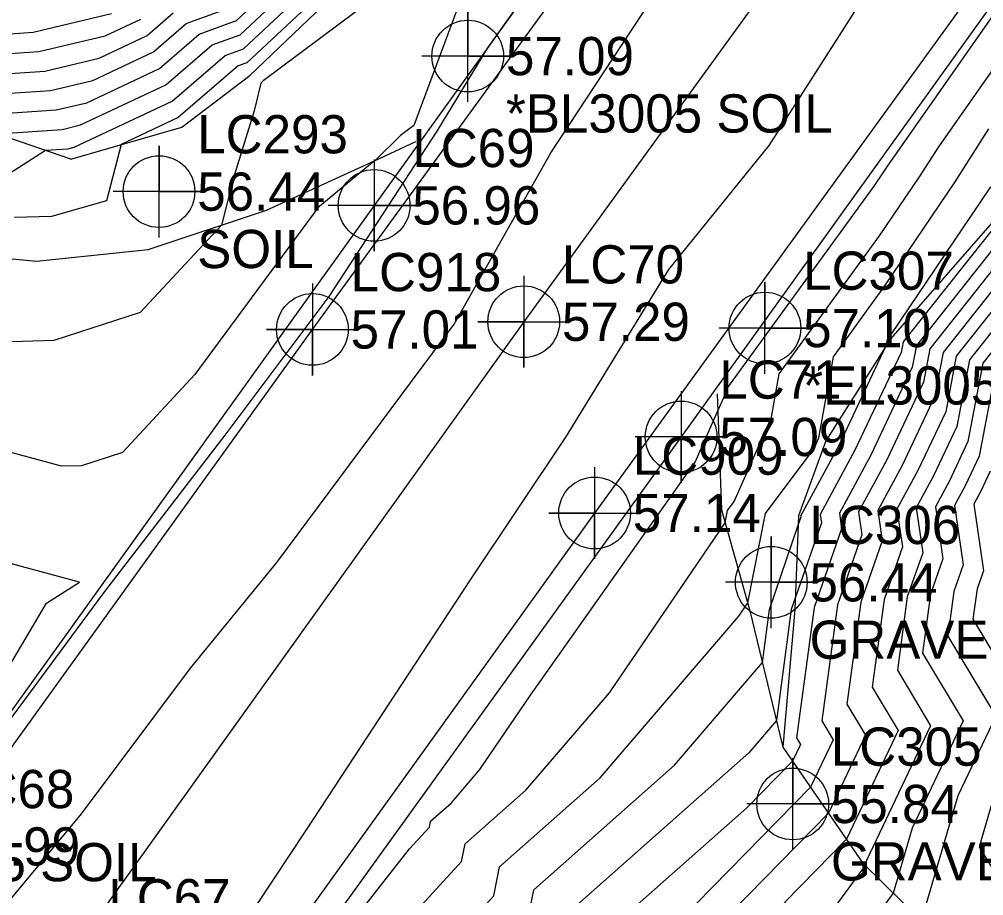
# Model space of a CAD drawing. Extents: x 2188792 to 2191981, y 386090 to 389710.
# Drawn here: x 2189752.4 to 2189815.5, y 387090.8 to 387148.1 of the extents above; entities that cross this region are included whole.
import ezdxf

# ---------------------------------------------------------------- set-up
doc = ezdxf.new("R2010")
doc.units = 0
for name, color, linetype in [('DTM Contours Major', 7, 'Continuous'), ('DTM Contours Minor', 7, 'Continuous'), ('Exist Roads EOP', 7, 'Continuous'), ('Exist Roads EOP Cogo Elevation', 7, 'Continuous'), ('Exist Roads EOP Cogo Number', 7, 'Continuous'), ('Exist Roads EOP Cogo Point CELL', 7, 'Continuous'), ('Exist Roads EOT', 7, 'Continuous'), ('Exist Roads EOT Cogo Elevation', 7, 'Continuous'), ('Exist Roads EOT Cogo Number', 7, 'Continuous'), ('Exist Roads EOT Cogo Point CELL', 7, 'Continuous'), ('Exist Roads Soil Cogo Comment', 7, 'Continuous'), ('Exist Roads Soil Cogo Elevation', 7, 'Continuous'), ('Exist Roads Soil Cogo Number', 7, 'Continuous'), ('Exist Roads Soil Cogo Point CELL', 7, 'Continuous'), ('PH Exist DTM Breakline', 7, 'Continuous')]:
    doc.layers.add(name, color=color, linetype=linetype)

msp = doc.modelspace()

# ---------------------------------------------------------------- linework, layer by layer
at = {"layer": 'DTM Contours Major'}
for points in [[(2189750.977, 387056.76), (2189764.817, 387076.56), (2189765.17, 387077.392), (2189765.959, 387078.254), (2189767.371, 387079.663), (2189773.725, 387088.569), (2189777.916, 387093.909), (2189779.211, 387095.322), (2189779.288, 387095.712), (2189780.643, 387096.912), (2189782.512, 387099.089), (2189785.828, 387103.954), (2189796.579, 387119.177), (2189798.068, 387122.523), (2189798.475, 387123.446), (2189798.539, 387123.804), (2189808.292, 387137.215), (2189808.919, 387138.142), (2189809.222, 387138.615), (2189825.593, 387161.988)], [(2189721.482, 387148.362), (2189726.288, 387145.836), (2189726.839, 387145.5), (2189727.06, 387145.442), (2189728.121, 387145.247), (2189733.724, 387143.03), (2189734.354, 387142.527), (2189735.651, 387141.838), (2189738.551, 387140.245), (2189741.995, 387138.526), (2189743.547, 387141.256), (2189743.535, 387141.974), (2189748.032, 387141.486), (2189747.817, 387140.899), (2189748.674, 387139.197), (2189750.94, 387140.639), (2189755.19, 387140.925), (2189756.391, 387141.211), (2189761.974, 387143.839), (2189765.008, 387146.456), (2189766.826, 387147.114), (2189773.531, 387153.39)], [(2189786.813, 387151.612), (2189783.005, 387146.264), (2189779.691, 387140.817), (2189772.632, 387130.009), (2189765.837, 387120.942), (2189757.898, 387110.63), (2189746.607, 387095.374)], [(2189729.712, 387148.254), (2189732.715, 387147.066), (2189737.318, 387146.805), (2189740.326, 387145.693), (2189743.791, 387146.044), (2189746.452, 387146.698), (2189751.18, 387147.134), (2189753.297, 387147.277), (2189758.422, 387148.496)], [(2189818.014, 387135.578), (2189811.058, 387126.809), (2189810.786, 387125.379), (2189808.066, 387119.62), (2189806.017, 387115.841), (2189806.165, 387114.826), (2189804.371, 387109.683), (2189803.213, 387101.149), (2189803.472, 387100.716), (2189802.955, 387099.63), (2189799.965, 387096.58), (2189790.532, 387088.231), (2189789.941, 387085.204), (2189789.202, 387084.501), (2189788.475, 387083.836), (2189781.976, 387078.894), (2189780.172, 387077.246), (2189776.768, 387075.899), (2189773.29, 387071.764), (2189771.533, 387069.923), (2189769.466, 387064.988), (2189766.872, 387062.269), (2189764.365, 387059.07), (2189762.119, 387054.93)], [(2189818.839, 387129.976), (2189815.396, 387125.636), (2189814.426, 387120.529), (2189813.21, 387117.954), (2189812.294, 387116.264), (2189812.789, 387112.864), (2189811.979, 387110.541), (2189811.456, 387106.687), (2189814.112, 387102.255), (2189810.785, 387095.259), (2189809.534, 387091.004), (2189805.828, 387085.965), (2189802.864, 387081.443), (2189800.235, 387080.671), (2189797.567, 387079.45), (2189791.562, 387078.572), (2189787.825, 387075.156), (2189785.311, 387074.293), (2189780.928, 387070.288), (2189776.899, 387066.066), (2189775.243, 387064.539), (2189771.214, 387060.317), (2189770.37, 387059.498), (2189766.477, 387054.529)], [(2189744.983, 387094.466), (2189754.174, 387109.948), (2189756.329, 387111.331), (2189738.842, 387116.035)]]:
    msp.add_lwpolyline(points, dxfattribs=at)
at = {"layer": 'DTM Contours Minor'}
for points in [[(2189757.992, 387056.32), (2189756.554, 387059.949), (2189764.468, 387071.271), (2189766.445, 387075.932), (2189768.945, 387078.662), (2189769.622, 387079.446), (2189770.648, 387080.179), (2189777.522, 387088.937), (2189781.313, 387093.073), (2189781.536, 387094.216), (2189785.504, 387097.728), (2189790.975, 387104.101), (2189798.548, 387115.211), (2189798.708, 387116.016), (2189799.145, 387116.599), (2189801.574, 387122.107), (2189802.082, 387124.936), (2189808.645, 387133.96), (2189811.25, 387137.817), (2189812.51, 387139.785), (2189824.983, 387157.591)], [(2189722.277, 387148.643), (2189727.161, 387146.077), (2189727.447, 387146.031), (2189728.439, 387145.848), (2189735.748, 387142.956), (2189736.015, 387142.941), (2189736.781, 387142.658), (2189742.063, 387140.022), (2189743.012, 387141.691), (2189743.004, 387142.129), (2189747.718, 387141.618), (2189748.249, 387141.748), (2189748.445, 387141.766), (2189754.812, 387142.196), (2189756.797, 387142.668), (2189761.567, 387144.913), (2189764.158, 387147.149), (2189766.602, 387148.033), (2189772.422, 387153.48)], [(2189782.697, 387153.311), (2189778.182, 387141.171), (2189777.328, 387140.532), (2189775.67, 387138.9), (2189775.625, 387138.872), (2189771.909, 387135.79), (2189763.877, 387124.896), (2189759.135, 387119.812), (2189756.465, 387118.94), (2189755.159, 387118.909), (2189742.855, 387122.218), (2189740.561, 387125.754), (2189735.342, 387126.467), (2189732.314, 387130.095), (2189730.02, 387132.28), (2189726.363, 387136.868), (2189724.921, 387138.651), (2189720.288, 387144.489), (2189720.246, 387144.54), (2189720.173, 387144.69), (2189715.063, 387147.924), (2189713.719, 387148.733)], [(2189749.093, 387136.371), (2189754.097, 387139.556), (2189755.569, 387139.655), (2189755.985, 387139.754), (2189762.381, 387142.765), (2189765.857, 387145.763), (2189767.049, 387146.195), (2189774.641, 387153.3)], [(2189775.75, 387153.21), (2189767.272, 387145.275), (2189766.707, 387145.071), (2189762.788, 387141.691), (2189759.051, 387139.932), (2189758.095, 387136.256), (2189754.495, 387135.223), (2189752.072, 387135.175)], [(2189809.4, 387152.406), (2189801.396, 387139.864), (2189794.846, 387131.758), (2189788.146, 387120.877), (2189781.876, 387111.472), (2189771.155, 387095.136), (2189767.896, 387090.241), (2189758.451, 387075.833), (2189755.214, 387070.994), (2189740.876, 387051.783), (2189738.057, 387047.608), (2189727.447, 387033.342), (2189723.289, 387027.488), (2189710.113, 387008.133), (2189707.688, 387004.715), (2189696.068, 386987.603)], [(2189776.906, 387150.507), (2189768.344, 387144.1), (2189768.195, 387143.953), (2189767.754, 387142.145), (2189766.397, 387137.754), (2189765.617, 387134.663), (2189760.295, 387128.956), (2189754.656, 387127.116), (2189751.896, 387127.049), (2189746.869, 387128.401), (2189745.932, 387129.846), (2189738.348, 387130.882), (2189733.947, 387136.153), (2189733.229, 387136.837), (2189730.13, 387140.726), (2189728.058, 387141.828), (2189727.492, 387142.28), (2189724.117, 387144.267), (2189721.928, 387144.836), (2189720.465, 387145.729), (2189716.902, 387147.984), (2189714.093, 387149.674)], [(2189696.907, 387017.785), (2189701.439, 387023.972), (2189711.162, 387037.242), (2189717.34, 387045.675), (2189728.32, 387060.015), (2189733.86, 387067.386), (2189739.131, 387074.278), (2189747.437, 387085.333), (2189756.453, 387096.182), (2189763.575, 387105.718), (2189769.232, 387112.608), (2189780.82, 387128.185), (2189787.157, 387139.391), (2189793.588, 387149.149)], [(2189723.868, 387149.206), (2189727.439, 387147.33), (2189728.375, 387147.18), (2189729.076, 387147.051), (2189734.232, 387145.011), (2189736.666, 387144.873), (2189741.845, 387142.959), (2189742.456, 387143.02), (2189747.351, 387144.223), (2189749.812, 387144.45), (2189754.054, 387144.736), (2189757.61, 387145.582), (2189760.752, 387147.061), (2189762.46, 387148.534)], [(2189724.663, 387149.488), (2189727.578, 387147.956), (2189728.84, 387147.755), (2189729.394, 387147.653), (2189733.474, 387146.038), (2189736.992, 387145.839), (2189741.086, 387144.326), (2189743.124, 387144.532), (2189746.901, 387145.46), (2189750.496, 387145.792), (2189753.676, 387146.007), (2189758.016, 387147.039), (2189760.345, 387148.135)], [(2189723.073, 387148.925), (2189727.3, 387146.703), (2189727.911, 387146.606), (2189728.757, 387146.45), (2189734.99, 387143.984), (2189736.341, 387143.907), (2189740.209, 387142.477), (2189742.131, 387141.518), (2189742.477, 387142.125), (2189742.474, 387142.285), (2189744.19, 387142.098), (2189747.8, 387142.986), (2189749.129, 387143.108), (2189754.433, 387143.466), (2189757.204, 387144.125), (2189761.159, 387145.987), (2189763.309, 387147.841), (2189766.379, 387148.952)], [(2189759.151, 387055.997), (2189762.508, 387062.186), (2189762.131, 387063.138), (2189764.119, 387065.982), (2189767.721, 387074.471), (2189769.273, 387076.167), (2189771.567, 387078.822), (2189775.039, 387081.303), (2189777.128, 387083.965), (2189783.415, 387090.825), (2189783.785, 387092.72), (2189790.365, 387098.543), (2189799.439, 387109.114), (2189800.025, 387109.974), (2189801.185, 387115.826), (2189804.36, 387120.058), (2189804.673, 387120.768), (2189805.625, 387126.067), (2189808.999, 387130.705), (2189813.581, 387137.493), (2189815.799, 387140.954)], [(2189760.14, 387055.641), (2189764.093, 387062.926), (2189764.718, 387063.724), (2189765.365, 387064.402), (2189766.961, 387068.213), (2189768.996, 387073.01), (2189769.602, 387073.672), (2189773.512, 387078.197), (2189776.52, 387080.347), (2189778.363, 387081.081), (2189780.054, 387082.615), (2189785.517, 387088.576), (2189786.034, 387091.223), (2189795.226, 387099.359), (2189800.987, 387106.07), (2189801.449, 387109.537), (2189803.322, 387115.057), (2189803.515, 387115.61), (2189803.506, 387115.672), (2189806.008, 387120.286), (2189809.104, 387126.842), (2189809.169, 387127.199), (2189809.352, 387127.451), (2189815.912, 387137.168)], [(2189817.849, 387136.698), (2189810.19, 387127.043), (2189810.058, 387126.35), (2189807.037, 387119.953), (2189804.762, 387115.756), (2189804.84, 387115.218), (2189803.141, 387110.346), (2189802.867, 387109.54), (2189801.901, 387102.288), (2189800.087, 387100.175), (2189788.283, 387089.727)], [(2189818.179, 387134.458), (2189811.925, 387126.574), (2189811.514, 387124.409), (2189809.095, 387119.286), (2189807.273, 387115.926), (2189807.49, 387114.433), (2189805.893, 387109.854), (2189804.861, 387102.256), (2189805.6, 387101.024), (2189804.127, 387097.927), (2189795.604, 387089.233), (2189792.781, 387086.735), (2189792.604, 387085.829), (2189789.977, 387083.329), (2189787.395, 387080.969), (2189783.365, 387077.905), (2189780.115, 387074.935), (2189778.004, 387074.1), (2189775.847, 387071.536), (2189772.799, 387068.341), (2189771.517, 387065.281), (2189767.949, 387061.541), (2189764.501, 387057.141)], [(2189818.344, 387133.337), (2189812.793, 387126.34), (2189812.242, 387123.439), (2189810.124, 387118.953), (2189808.528, 387116.01), (2189808.814, 387114.041), (2189807.414, 387110.026), (2189806.51, 387103.364), (2189807.728, 387101.332), (2189805.299, 387096.224), (2189796.921, 387087.678), (2189795.204, 387085.349), (2189792.554, 387083.871), (2189790.753, 387082.158), (2189786.315, 387078.103), (2189784.754, 387076.915), (2189780.058, 387072.624), (2189779.24, 387072.3), (2189778.405, 387071.307), (2189774.064, 387066.759), (2189773.568, 387065.573), (2189769.026, 387060.814), (2189764.637, 387055.213)], [(2189818.509, 387132.217), (2189813.661, 387126.105), (2189812.97, 387122.469), (2189811.153, 387118.62), (2189809.783, 387116.095), (2189810.139, 387113.649), (2189808.936, 387110.198), (2189808.158, 387104.472), (2189809.856, 387101.64), (2189806.471, 387094.521), (2189802.47, 387090.439), (2189797.757, 387084.047), (2189793.715, 387081.793), (2189792.226, 387081.112), (2189791.293, 387080.975), (2189785.973, 387076.114), (2189785.583, 387075.98), (2189780.162, 387071.027), (2189775.18, 387065.806), (2189774.923, 387065.569), (2189769.941, 387060.348), (2189769.81, 387060.221), (2189764.996, 387054.076)], [(2189818.674, 387131.097), (2189814.528, 387125.871), (2189813.698, 387121.499), (2189812.181, 387118.287), (2189811.039, 387116.18), (2189811.464, 387113.256), (2189810.457, 387110.37), (2189809.807, 387105.58), (2189811.984, 387101.948), (2189807.799, 387093.145), (2189807.7, 387092.809), (2189800.397, 387082.878), (2189800.311, 387082.745), (2189800.233, 387082.723), (2189794.896, 387080.281), (2189791.428, 387079.773), (2189786.899, 387075.635), (2189785.447, 387075.137), (2189780.545, 387070.658), (2189776.04, 387065.936), (2189775.083, 387065.054), (2189770.577, 387060.333), (2189770.09, 387059.859), (2189765.736, 387054.303)], [(2189816.264, 387125.402), (2189815.154, 387119.559), (2189814.239, 387117.621), (2189813.55, 387116.349), (2189814.114, 387112.471), (2189813.5, 387110.713), (2189813.104, 387107.795), (2189816.24, 387102.563), (2189813.772, 387097.372), (2189811.367, 387089.198), (2189811.259, 387089.052), (2189805.417, 387080.141), (2189800.237, 387078.62), (2189791.697, 387077.37), (2189788.75, 387074.677), (2189785.174, 387073.45), (2189781.31, 387069.919), (2189777.758, 387066.197), (2189775.403, 387064.024), (2189771.851, 387060.302), (2189770.65, 387059.136), (2189767.218, 387054.755)], [(2189815.882, 387118.589), (2189815.268, 387117.287), (2189814.805, 387116.434), (2189815.438, 387112.079), (2189815.022, 387110.885), (2189814.753, 387108.903), (2189818.368, 387102.871)], [(2189816.758, 387099.485), (2189815.151, 387094.021), (2189816.444, 387091.923)]]:
    msp.add_lwpolyline(points, dxfattribs=at)
at = {"layer": 'Exist Roads EOP'}
for points in [[(2190313.986, 387884.141), (2190285.547, 387843.636), (2190254.588, 387800.045), (2190225.155, 387759.32), (2190194.829, 387717.425), (2190164.291, 387675.101), (2190137.229, 387637.301), (2190105.098, 387592.774), (2190071.411, 387546.221), (2190039.296, 387501.568), (2190007.542, 387457.958), (2189976.844, 387415.407), (2189936.359, 387359.145), (2189907.138, 387318.716), (2189868.636, 387265.243), (2189836.428, 387220.463), (2189805.695, 387177.815), (2189775.592, 387135.957), (2189745.498, 387094.055), (2189715.496, 387052.249), (2189683.869, 387008.07), (2189653.218, 386965.867), (2189623.729, 386924.667)], [(2190335.128, 387868.989), (2190306.373, 387829.271), (2190274.581, 387784.921), (2190245.133, 387744.071), (2190214.553, 387701.741), (2190184.89, 387660.475), (2190157.493, 387622.204), (2190126.048, 387578.501), (2190091.216, 387530.568), (2190059.634, 387486.726), (2190026.932, 387441.783), (2189997.689, 387401.032), (2189957.023, 387344.154), (2189927.908, 387303.922), (2189889.008, 387250.224), (2189856.606, 387205.5), (2189825.68, 387162.612), (2189795.668, 387120.822), (2189765.955, 387079.619), (2189734.998, 387036.704), (2189703.849, 386993.356), (2189673.984, 386951.979), (2189643.253, 386909.427)]]:
    msp.add_lwpolyline(points, dxfattribs=at)
at = {"layer": 'Exist Roads EOP Cogo Point CELL'}
for points in [[(2189775.592, 387138.957), (2189775.592, 387132.957), (2189775.592, 387135.957), (2189778.592, 387135.957), (2189772.592, 387135.957)], [(2189795.668, 387123.822), (2189795.668, 387117.822), (2189795.668, 387120.822), (2189798.668, 387120.822), (2189792.668, 387120.822)]]:
    msp.add_lwpolyline(points, dxfattribs=at)
for centre in [(2189775.592, 387135.957), (2189795.668, 387120.822)]:
    msp.add_circle(centre, 2.344, dxfattribs=at)
at = {"layer": 'Exist Roads EOT'}
for points in [[(2190174.375, 387667.889), (2190147.471, 387630.495), (2190115.247, 387585.778), (2190081.202, 387538.232), (2190049.502, 387494.256), (2190017.538, 387450.182), (2189987.334, 387408.357), (2189946.666, 387352.019), (2189917.402, 387311.129), (2189878.955, 387257.772), (2189846.565, 387212.819), (2189815.837, 387170.306), (2189785.374, 387128.351), (2189755.717, 387086.921), (2189724.953, 387044.041), (2189693.727, 387000.805), (2189663.933, 386959.217), (2189633.425, 386917.196)], [(2189989.253, 387391.986), (2189958.581, 387349.453), (2189928.09, 387307.216), (2189909.67, 387281.603), (2189884.44, 387246.513), (2189852.91, 387202.766), (2189821.507, 387159.305), (2189790.01, 387115.85), (2189759.16, 387072.957), (2189728.247, 387029.91), (2189696.407, 386985.689), (2189665.45, 386942.736), (2189635.049, 386900.502)], [(2189619.904, 386917.168), (2189650.19, 386959.038), (2189680.959, 387001.734), (2189713.171, 387046.57), (2189739.87, 387083.883), (2189771.556, 387127.847), (2189803.188, 387171.311), (2189835.065, 387215.496), (2189866.485, 387259.202), (2189892.308, 387295.019), (2189910.407, 387320.236), (2189942.075, 387364.22)]]:
    msp.add_lwpolyline(points, dxfattribs=at)
at = {"layer": 'Exist Roads EOT Cogo Point CELL'}
for points in [[(2189785.374, 387131.351), (2189785.374, 387125.351), (2189785.374, 387128.351), (2189782.374, 387128.351), (2189788.374, 387128.351)], [(2189771.556, 387130.847), (2189771.556, 387124.847), (2189771.556, 387127.847), (2189768.556, 387127.847), (2189774.556, 387127.847)], [(2189790.01, 387118.85), (2189790.01, 387112.85), (2189790.01, 387115.85), (2189787.01, 387115.85), (2189793.01, 387115.85)]]:
    msp.add_lwpolyline(points, dxfattribs=at)
for centre in [(2189785.374, 387128.351), (2189771.556, 387127.847), (2189790.01, 387115.85)]:
    msp.add_circle(centre, 2.344, dxfattribs=at)
at = {"layer": 'Exist Roads Soil Cogo Point CELL'}
for points in [[(2189781.714, 387142.716), (2189781.714, 387148.716), (2189781.714, 387145.716), (2189784.714, 387145.716), (2189778.714, 387145.716)], [(2189761.526, 387133.857), (2189761.526, 387139.857), (2189761.526, 387136.857), (2189764.526, 387136.857), (2189758.526, 387136.857)], [(2189801.145, 387124.938), (2189801.145, 387130.938), (2189801.145, 387127.938), (2189804.145, 387127.938), (2189798.145, 387127.938)], [(2189801.566, 387108.319), (2189801.566, 387114.319), (2189801.566, 387111.319), (2189804.566, 387111.319), (2189798.566, 387111.319)], [(2189802.962, 387093.831), (2189802.962, 387099.831), (2189802.962, 387096.831), (2189805.962, 387096.831), (2189799.962, 387096.831)]]:
    msp.add_lwpolyline(points, dxfattribs=at)
for centre in [(2189781.714, 387145.716), (2189761.526, 387136.857), (2189801.145, 387127.938), (2189801.566, 387111.319), (2189802.962, 387096.831)]:
    msp.add_circle(centre, 2.344, dxfattribs=at)
at = {"layer": 'PH Exist DTM Breakline'}
for points in [[(2189755.77, 387138.982), (2189763.02, 387141.08), (2189767.474, 387144.445), (2189776.546, 387153.145), (2189781.956, 387159.882), (2189787.366, 387166.618), (2189792.776, 387173.355), (2189798.186, 387180.091), (2189803.853, 387187.73), (2189809.52, 387195.37), (2189815.188, 387203.009), (2189820.855, 387210.648), (2189826.522, 387218.288), (2189831.505, 387225.402), (2189836.488, 387232.516), (2189841.471, 387239.631), (2189846.454, 387246.745), (2189851.437, 387253.86), (2189855.437, 387259.617), (2189859.437, 387265.374)], [(2189888.495, 387236.783), (2189883.785, 387230.482), (2189879.075, 387224.181), (2189874.366, 387217.88), (2189869.656, 387211.579), (2189864.725, 387204.549), (2189859.794, 387197.519), (2189854.863, 387190.49), (2189849.932, 387183.46), (2189844.544, 387175.116), (2189839.156, 387166.772), (2189833.698, 387158.46), (2189828.24, 387150.149), (2189823.03, 387143.525), (2189817.819, 387136.902), (2189809.372, 387127.264), (2189805.132, 387120.57), (2189803.345, 387115.661), (2189803.11, 387109.54), (2189802.322, 387100.55)], [(2189706.429, 387151.12), (2189713.377, 387147.87), (2189720.325, 387144.619), (2189727.508, 387141.767), (2189734.692, 387138.915), (2189741.875, 387136.062), (2189749.642, 387132.673), (2189753.507, 387132.308), (2189760.817, 387133.067), (2189768.546, 387135.637), (2189775.625, 387138.879), (2189778.323, 387140.137)], [(2189755.77, 387138.982), (2189748.327, 387141.535), (2189742.17, 387142.374), (2189735.935, 387142.703), (2189727.439, 387143.959)], [(2189798.025, 387123.64), (2189798.312, 387116.047), (2189800.149, 387109.534), (2189802.322, 387100.55), (2189807.542, 387092.964), (2189811.422, 387089.144), (2189818.605, 387083.503)]]:
    msp.add_lwpolyline(points, dxfattribs=at)

# ---------------------------------------------------------------- texts
at = {"layer": 'Exist Roads EOP Cogo Elevation'}
for s, p in [('56.96', (2189778.092, 387134.707)), ('57.09', (2189798.168, 387119.572)), ('56.99', (2189747.998, 387092.805))]:
    msp.add_text(s, height=2.5, dxfattribs=at).set_placement(p)
at = {"layer": 'Exist Roads EOP Cogo Number'}
for s, p in [('LC69', (2189778.092, 387138.457)), ('LC71', (2189798.168, 387123.322)), ('LC68', (2189747.998, 387096.555))]:
    msp.add_text(s, height=2.5, dxfattribs=at).set_placement(p)
at = {"layer": 'Exist Roads EOT Cogo Elevation'}
for s, p in [('57.29', (2189787.874, 387127.101)), ('57.01', (2189774.056, 387126.597)), ('57.14', (2189792.51, 387114.6))]:
    msp.add_text(s, height=2.5, dxfattribs=at).set_placement(p)
at = {"layer": 'Exist Roads EOT Cogo Number'}
for s, p in [('LC70', (2189787.874, 387130.851)), ('LC918', (2189774.056, 387130.347)), ('LC909', (2189792.51, 387118.35)), ('LC67', (2189758.217, 387089.421))]:
    msp.add_text(s, height=2.5, dxfattribs=at).set_placement(p)
at = {"layer": 'Exist Roads Soil Cogo Comment'}
for s, p in [('*BL3005 SOIL', (2189784.214, 387140.716)), ('SOIL', (2189764.026, 387131.857)), ('*EL3005 GRAVEL', (2189803.645, 387122.938)), ('GRAVEL', (2189804.066, 387106.319)), ('*EL3005 SOIL', (2189739.995, 387091.778)), ('GRAVEL', (2189805.462, 387091.831))]:
    msp.add_text(s, height=2.5, dxfattribs=at).set_placement(p)
at = {"layer": 'Exist Roads Soil Cogo Elevation'}
for s, p in [('57.09', (2189784.214, 387144.466)), ('56.44', (2189764.026, 387135.607)), ('57.10', (2189803.645, 387126.688)), ('56.44', (2189804.066, 387110.069)), ('55.84', (2189805.462, 387095.581))]:
    msp.add_text(s, height=2.5, dxfattribs=at).set_placement(p)
at = {"layer": 'Exist Roads Soil Cogo Number'}
for s, p in [('LC293', (2189764.026, 387139.357)), ('LC307', (2189803.645, 387130.438)), ('LC306', (2189804.066, 387113.819)), ('LC305', (2189805.462, 387099.331))]:
    msp.add_text(s, height=2.5, dxfattribs=at).set_placement(p)

doc.saveas('drawing.dxf')
